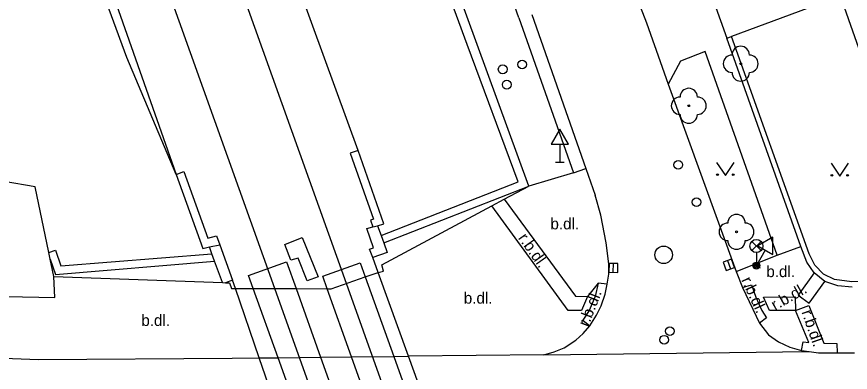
# Model space of a CAD drawing. Extents: x -596229 to -595156, y -1161237 to -1159376.
# Drawn here: x -596009.46 to -595961.66, y -1160892.51 to -1160872.11 of the extents above; entities that cross this region are included whole.
import ezdxf

# ---------------------------------------------------------------- set-up
doc = ezdxf.new("R2010")
doc.units = 0
for name, color, linetype in [('Level 22', 7, 'Continuous'), ('Level 27', 7, 'Continuous'), ('Level 28', 7, 'Continuous'), ('Level 31', 7, 'Continuous'), ('Level 33', 7, 'Continuous'), ('Level 34', 7, 'Continuous'), ('Level 36', 7, 'Continuous'), ('Specificka linie pasportu komunikaci', 7, 'Continuous'), ('TM - budovy zdene_ betonove - VP', 7, 'Continuous'), ('TM - CD - osa koleji', 7, 'Continuous'), ('TM - chodniky - NP', 7, 'Continuous'), ('TM - chodniky - VP', 7, 'Continuous'), ('TM - horni hrana svahu', 7, 'Continuous'), ('TM - komunikace - NP', 7, 'Continuous'), ('TM - komunikace - VP', 7, 'Continuous'), ('TM - letecke snimky - pomocna linie', 7, 'Continuous'), ('TM - plot drateny_ kovovy - VP', 7, 'Continuous'), ('TM - plot nerozliseny - VP', 7, 'Continuous'), ('TM - podezdivka plotu - VP', 7, 'Continuous'), ('TM - popis povrchu', 7, 'Continuous'), ('TM - rozhrani ploch obecne - VP', 7, 'Continuous'), ('TM - vjezd na pozemek', 7, 'Continuous'), ('TM - zed operna - VP', 7, 'Continuous')]:
    doc.layers.add(name, color=color, linetype=linetype)

msp = doc.modelspace()

# ---------------------------------------------------------------- linework, layer by layer
at = {"layer": 'Level 22'}
for centre in [(-595967.94, -1160874.81), (-595970.92, -1160877.22), (-595968.18, -1160884.45)]:
    msp.add_circle(centre, 0.05, dxfattribs=at)
for centre, start, end in [((-595967.94, -1160874.31), 0, 180), ((-595968.44, -1160874.81), 90, 270), ((-595967.44, -1160874.81), 270, 90), ((-595967.94, -1160875.31), 180, 0), ((-595970.92, -1160876.72), 0, 180), ((-595971.42, -1160877.22), 90, 270), ((-595970.42, -1160877.22), 270, 90), ((-595970.92, -1160877.72), 180, 0), ((-595968.18, -1160883.95), 0, 180), ((-595968.68, -1160884.45), 90, 270), ((-595967.68, -1160884.45), 270, 90), ((-595968.18, -1160884.95), 180, 0)]:
    msp.add_arc(centre, 0.5, start, end, dxfattribs=at)
at = {"layer": 'Level 27'}
for p, q in [((-595975.246, -1160886.77), (-595975.234, -1160886.27)), ((-595968.706, -1160886.105), (-595968.534, -1160886.575))]:
    msp.add_line(p, q, dxfattribs=at)
for points in [[(-595968.941, -1160886.191), (-595968.769, -1160886.661), (-595968.299, -1160886.489), (-595968.471, -1160886.019)], [(-595974.996, -1160886.776), (-595974.984, -1160886.276), (-595975.484, -1160886.264), (-595975.496, -1160886.764)]]:
    msp.add_lwpolyline(points, close=True, dxfattribs=at)
msp.add_circle((-595972.36, -1160885.77), 0.5, dxfattribs=at)
at = {"layer": 'Level 28'}
msp.add_circle((-595971.52, -1160880.61), 0.25, dxfattribs=at)
at = {"layer": 'Level 31'}
for centre in [(-595980.47, -1160874.85), (-595981.59, -1160875.13), (-595981.36, -1160876.01), (-595970.48, -1160882.75), (-595972.01, -1160890.15), (-595972.33, -1160890.64)]:
    msp.add_circle(centre, 0.25, dxfattribs=at)
at = {"layer": 'Level 33'}
for p, q in [((-595967.305, -1160885.53), (-595966.775, -1160885)), ((-595967.305, -1160885), (-595966.775, -1160885.53)), ((-595967.04, -1160885.64), (-595967.04, -1160886.39))]:
    msp.add_line(p, q, dxfattribs=at)
for centre, radius in [((-595967.04, -1160885.265), 0.375), ((-595967.04, -1160886.39), 0.2), ((-595967.04, -1160886.39), 0.145), ((-595967.04, -1160886.39), 0.0876)]:
    msp.add_circle(centre, radius, dxfattribs=at)
at = {"layer": 'Level 34'}
for p, q in [((-595978.31, -1160879.432), (-595978.31, -1160880.45)), ((-595978.56, -1160880.45), (-595978.06, -1160880.45)), ((-595966.531, -1160885.508), (-595967.04, -1160886.39)), ((-595967.257, -1160886.265), (-595966.823, -1160886.515))]:
    msp.add_line(p, q, dxfattribs=at)
for points in [[(-595978.81, -1160879.432), (-595977.81, -1160879.432), (-595978.31, -1160878.566)], [(-595966.964, -1160885.258), (-595966.098, -1160885.758), (-595966.098, -1160884.758)]]:
    msp.add_lwpolyline(points, close=True, dxfattribs=at)
at = {"layer": 'Level 36'}
for points in [[(-595969.32, -1160880.47), (-595968.82, -1160881.22), (-595968.32, -1160880.47)], [(-595962.76, -1160880.51), (-595962.26, -1160881.26), (-595961.76, -1160880.51)]]:
    msp.add_lwpolyline(points, dxfattribs=at)
for centre in [(-595969.27, -1160881.17), (-595968.371, -1160881.17), (-595962.71, -1160881.21), (-595961.811, -1160881.21)]:
    msp.add_circle(centre, 0.05, dxfattribs=at)
at = {"layer": 'Specificka linie pasportu komunikaci'}
for points in [[(-595965.85, -1160885.79), (-595964.5, -1160885.3)], [(-595976.12, -1160887.4), (-595976.72, -1160888.16)], [(-595979.24, -1160891.51), (-595964.02, -1160891.32)]]:
    msp.add_lwpolyline(points, dxfattribs=at)
at = {"layer": 'TM - budovy zdene_ betonove - VP'}
msp.add_lwpolyline([(-595960.35, -1160876.24), (-595962.22, -1160870.92)], dxfattribs=at)
at = {"layer": 'TM - CD - osa koleji'}
for points in [[(-595990.55, -1160887.41), (-595998.47, -1160865.23), (-596009.21, -1160835.14), (-596012.3, -1160826.56), (-596021.76, -1160799.99), (-596036.31, -1160759.24)], [(-595994.66, -1160887.7), (-596002.18, -1160866.63), (-596012.73, -1160837.12), (-596016.09, -1160827.77), (-596025.43, -1160801.6), (-596040.1, -1160760.51)], [(-595984.79, -1160903.55), (-595990.55, -1160887.41)], [(-595988.9, -1160903.82), (-595994.66, -1160887.7)]]:
    msp.add_lwpolyline(points, dxfattribs=at)
at = {"layer": 'TM - chodniky - NP'}
for points in [[(-595991.43, -1160887.72), (-595989.47, -1160887.04)], [(-595989.47, -1160887.04), (-595988.73, -1160886.79)], [(-595996.92, -1160887.7), (-595995.89, -1160887.7)], [(-595995.89, -1160887.7), (-595993.44, -1160887.71)], [(-595993.44, -1160887.71), (-595991.65, -1160887.72)], [(-595991.65, -1160887.72), (-595991.43, -1160887.72)]]:
    msp.add_lwpolyline(points, dxfattribs=at)
at = {"layer": 'TM - chodniky - VP'}
for points in [[(-595980.66, -1160872.17), (-595986.83, -1160854.67)], [(-595962.22, -1160870.92), (-595968.46, -1160873.24)], [(-595980.66, -1160872.17), (-595977.53, -1160881.06)], [(-595969.98, -1160874.11), (-595971.39, -1160874.66)], [(-595965.85, -1160885.79), (-595969.98, -1160874.11)], [(-595971.39, -1160874.66), (-595972.11, -1160875.98)], [(-595977.53, -1160881.06), (-595980.09, -1160881.83)], [(-595981.5, -1160882.58), (-595980.09, -1160881.83)], [(-595982.21, -1160882.96), (-595981.5, -1160882.58)], [(-595988.52, -1160886.35), (-595982.21, -1160882.96)], [(-595968.2, -1160886.72), (-595965.85, -1160885.79)], [(-595988.42, -1160886.7), (-595988.52, -1160886.35)], [(-596018.49, -1160887.76), (-596017.59, -1160887.85), (-596012.83, -1160888.1), (-596007.27, -1160888.22), (-596007.32, -1160887.01)], [(-596007.32, -1160887.01), (-595997.66, -1160887.36)], [(-595988.73, -1160886.79), (-595988.42, -1160886.7)], [(-595997.66, -1160887.36), (-595997.48, -1160887.37)], [(-595997.48, -1160887.37), (-595997.25, -1160887.38), (-595997.14, -1160887.71), (-595996.92, -1160887.7)]]:
    msp.add_lwpolyline(points, dxfattribs=at)
at = {"layer": 'TM - horni hrana svahu'}
for points in [[(-596000.32, -1160881.16), (-596003.15, -1160874.45), (-596026.8, -1160810.16), (-596042.29, -1160768.02)], [(-595989.87, -1160879.78), (-595995.15, -1160865.29), (-595996.62, -1160861.07)]]:
    msp.add_lwpolyline(points, dxfattribs=at)
at = {"layer": 'TM - komunikace - NP'}
for points in [[(-595995.55, -1160891.68), (-595994.47, -1160891.67)], [(-595994.47, -1160891.67), (-595992.04, -1160891.64)], [(-595992.04, -1160891.64), (-595990.26, -1160891.62)], [(-595990.26, -1160891.62), (-595987.84, -1160891.6)], [(-595987.84, -1160891.6), (-595986.99, -1160891.59)]]:
    msp.add_lwpolyline(points, dxfattribs=at)
at = {"layer": 'TM - komunikace - VP'}
for points in [[(-595973.71, -1160871.52), (-595973.35, -1160872.46), (-595972.44, -1160875.01), (-595972.11, -1160875.98)], [(-595979.91, -1160871.99), (-595976.83, -1160880.81)], [(-595972.11, -1160875.98), (-595968.2, -1160886.72)], [(-595976.83, -1160880.81), (-595976.29, -1160882.34)], [(-595975.59, -1160887.45), (-595975.51, -1160886.88), (-595975.5, -1160886.29), (-595975.65, -1160885.08), (-595975.97, -1160883.5), (-595976.29, -1160882.34)], [(-595968.2, -1160886.72), (-595967.84, -1160887.64)], [(-595976.6, -1160889.85), (-595976.21, -1160889.23), (-595975.95, -1160888.7), (-595975.72, -1160888.02), (-595975.59, -1160887.45)], [(-595967.84, -1160887.64), (-595966.87, -1160889.69)], [(-595979.24, -1160891.51), (-595978.63, -1160891.34), (-595978.06, -1160891.1), (-595977.4, -1160890.67), (-595976.97, -1160890.28), (-595976.6, -1160889.85)], [(-595966.87, -1160889.69), (-595966.34, -1160890.36), (-595965.77, -1160890.77), (-595965.12, -1160891.06), (-595964.46, -1160891.26)], [(-595964.46, -1160891.26), (-595964.02, -1160891.32)], [(-595964.02, -1160891.32), (-595963.48, -1160891.39), (-595962.41, -1160891.39)], [(-596016.03, -1160891.49), (-596015.18, -1160891.51), (-596008.21, -1160891.78), (-595997.11, -1160891.7)], [(-595997.11, -1160891.7), (-595995.55, -1160891.68)], [(-595979.24, -1160891.51), (-595986.99, -1160891.59)], [(-595962.41, -1160891.39), (-595961.41, -1160891.4)]]:
    msp.add_lwpolyline(points, dxfattribs=at)
at = {"layer": 'TM - letecke snimky - pomocna linie'}
msp.add_lwpolyline([(-596070.02, -1160684.79), (-596061.51, -1160709.5), (-596061.32, -1160710.03), (-596056.63, -1160723.18), (-596051.84, -1160736.58), (-596051.74, -1160736.84), (-596042.93, -1160761.52), (-596040.4, -1160768.59), (-596040.25, -1160769.02), (-596029.6, -1160798.84), (-596029.49, -1160799.14), (-596028.26, -1160802.61), (-596018.91, -1160828.78), (-596015.55, -1160838.13), (-596007.8, -1160859.83), (-596000.32, -1160881.16)], dxfattribs=at)
at = {"layer": 'TM - plot drateny_ kovovy - VP'}
msp.add_lwpolyline([(-595953.73, -1160887.22), (-595961.56, -1160887.32), (-595962.57, -1160887.19), (-595963.19, -1160886.88), (-595963.69, -1160886.37), (-595964.02, -1160885.72), (-595968.46, -1160873.24)], dxfattribs=at)
at = {"layer": 'TM - plot nerozliseny - VP'}
for points in [[(-596007.61, -1160885.63), (-596008.39, -1160881.87), (-596011.97, -1160881.26)], [(-596007.53, -1160886.01), (-596007.61, -1160885.63)], [(-596007.32, -1160887.01), (-596007.53, -1160886.01)]]:
    msp.add_lwpolyline(points, dxfattribs=at)
at = {"layer": 'TM - podezdivka plotu - VP'}
for points in [[(-595968.74, -1160873.35), (-595968.46, -1160873.24)], [(-595964.5, -1160885.3), (-595968.74, -1160873.35)], [(-595963.72, -1160886.8), (-595964.15, -1160886.2), (-595964.5, -1160885.3)], [(-596007.53, -1160886.01), (-596007.24, -1160886.89), (-595998.11, -1160886.13)], [(-595963.11, -1160887.3), (-595963.72, -1160886.8)], [(-595961.55, -1160887.62), (-595962.37, -1160887.55), (-595963.11, -1160887.3)]]:
    msp.add_lwpolyline(points, dxfattribs=at)
at = {"layer": 'TM - rozhrani ploch obecne - VP'}
for points in [[(-595980.7, -1160881.58), (-595983.63, -1160873.7), (-595995.28, -1160841.96), (-596005.54, -1160814.09), (-596013.99, -1160791.24)], [(-595989.87, -1160879.78), (-595990.33, -1160879.93), (-595989, -1160883.72), (-595989.17, -1160883.78), (-595989.04, -1160884.17)], [(-595977.53, -1160881.06), (-595976.83, -1160880.81)], [(-596000.32, -1160881.16), (-595999.87, -1160881), (-595998.5, -1160884.81), (-595998.01, -1160884.69), (-595997.81, -1160885.19)], [(-595988.56, -1160884.67), (-595980.7, -1160881.58)], [(-595981.5, -1160882.58), (-595977.42, -1160888.15), (-595976.72, -1160888.16)], [(-595976.72, -1160888.16), (-595977.08, -1160888.97), (-595977.83, -1160888.97), (-595982.21, -1160882.96)], [(-595989.38, -1160884.26), (-595989.04, -1160884.17)], [(-595989.04, -1160884.17), (-595988.77, -1160884.1)], [(-595988.77, -1160884.1), (-595988.56, -1160884.67)], [(-595988.99, -1160885.36), (-595989.38, -1160884.26)], [(-595994.09, -1160885.17), (-595993.08, -1160884.78)], [(-595993.08, -1160884.78), (-595992.18, -1160887.04)], [(-595988.56, -1160884.67), (-595988.41, -1160885.08)], [(-595988.41, -1160885.08), (-595988.21, -1160885.64)], [(-596007.61, -1160885.63), (-596007.24, -1160885.51), (-596006.92, -1160886.41), (-595998.26, -1160885.71)], [(-595998.4, -1160885.32), (-595997.81, -1160885.19)], [(-595998.26, -1160885.71), (-595998.4, -1160885.32)], [(-595997.81, -1160885.19), (-595997.08, -1160887.23)], [(-595993.73, -1160886.07), (-595994.09, -1160885.17)], [(-595989.23, -1160885.44), (-595988.99, -1160885.36)], [(-595989.04, -1160885.93), (-595989.23, -1160885.44)], [(-595998.11, -1160886.13), (-595998.26, -1160885.71)], [(-595993.32, -1160885.96), (-595993.73, -1160886.07)], [(-595992.8, -1160887.26), (-595993.32, -1160885.96)], [(-595988.21, -1160885.64), (-595989.04, -1160885.93)], [(-595988.73, -1160886.79), (-595989.04, -1160885.93)], [(-595997.66, -1160887.36), (-595998.11, -1160886.13)], [(-595996.16, -1160886.95), (-595993.99, -1160886.18), (-595993.44, -1160887.71)], [(-595991.91, -1160887), (-595989.76, -1160886.23), (-595989.47, -1160887.04)], [(-595995.89, -1160887.7), (-595996.16, -1160886.95)], [(-595992.18, -1160887.04), (-595992.8, -1160887.26)], [(-595991.65, -1160887.72), (-595991.91, -1160887)], [(-595989.47, -1160887.04), (-595987.84, -1160891.6)], [(-595986.99, -1160891.59), (-595988.73, -1160886.79)], [(-595963.72, -1160886.8), (-595964.65, -1160888.08), (-595964.01, -1160888.55), (-595963.11, -1160887.3)], [(-595997.08, -1160887.23), (-595997.48, -1160887.37)], [(-595996.92, -1160887.7), (-595997.08, -1160887.23)], [(-595976.12, -1160887.4), (-595976.28, -1160888.16), (-595976.64, -1160888.97), (-595977, -1160889.52), (-595976.6, -1160889.85)], [(-595975.59, -1160887.45), (-595976.12, -1160887.4)], [(-595967.84, -1160887.64), (-595967.33, -1160887.5), (-595967.07, -1160888.19), (-595966.73, -1160888.97), (-595966.46, -1160889.39), (-595966.87, -1160889.69)], [(-595995.55, -1160891.68), (-595996.92, -1160887.7)], [(-595994.47, -1160891.67), (-595995.89, -1160887.7)], [(-595993.44, -1160887.71), (-595992.04, -1160891.64)], [(-595990.26, -1160891.62), (-595991.65, -1160887.72)], [(-595966.29, -1160888.97), (-595966.64, -1160888.19), (-595964.81, -1160888.17), (-595964.8, -1160888.96)], [(-595964.8, -1160888.96), (-595966.29, -1160888.97)], [(-595964.8, -1160888.96), (-595964.04, -1160888.68), (-595963.17, -1160890.84), (-595962.43, -1160890.86), (-595962.41, -1160891.39)], [(-595964.46, -1160891.26), (-595964.35, -1160890.76), (-595964.03, -1160890.79), (-595964.8, -1160888.96)], [(-595992.8, -1160899.65), (-595995.55, -1160891.68)], [(-595991.62, -1160899.64), (-595994.47, -1160891.67)], [(-595992.04, -1160891.64), (-595989.18, -1160899.62)], [(-595987.42, -1160899.61), (-595990.26, -1160891.62)], [(-595987.84, -1160891.6), (-595984.98, -1160899.59)], [(-595984.1, -1160899.58), (-595986.99, -1160891.59)]]:
    msp.add_lwpolyline(points, dxfattribs=at)
at = {"layer": 'TM - vjezd na pozemek'}
msp.add_lwpolyline([(-595969.46, -1160871.32), (-595968.74, -1160873.35)], dxfattribs=at)
at = {"layer": 'TM - zed operna - VP'}
for points in [[(-595980.09, -1160881.83), (-595983.65, -1160872.08), (-595989.83, -1160855.02)], [(-595988.77, -1160884.1), (-595988.41, -1160884), (-595989.87, -1160879.78)], [(-596000.32, -1160881.16), (-595998.79, -1160885.4), (-595998.4, -1160885.32)], [(-595988.41, -1160885.08), (-595980.09, -1160881.83)]]:
    msp.add_lwpolyline(points, dxfattribs=at)

# ---------------------------------------------------------------- texts
at = {"layer": 'TM - popis povrchu'}
for p in [(-595978.85, -1160884.31), (-595966.47, -1160887.05), (-595983.82, -1160888.57), (-596002.31, -1160889.85)]:
    msp.add_text('b.dl.', height=0.65, dxfattribs=at).set_placement(p)
for rotation, p in [(305.33, (-595980.73, -1160884.81)), (294.67, (-595967.92, -1160887.21)), (29.51, (-595965.97, -1160888.98)), (68.55, (-595976.69, -1160889.94)), (288.9, (-595964.46, -1160889.05))]:
    msp.add_text('r.b.dl.', height=0.65, rotation=rotation, dxfattribs=at).set_placement(p)

doc.saveas('drawing.dxf')
